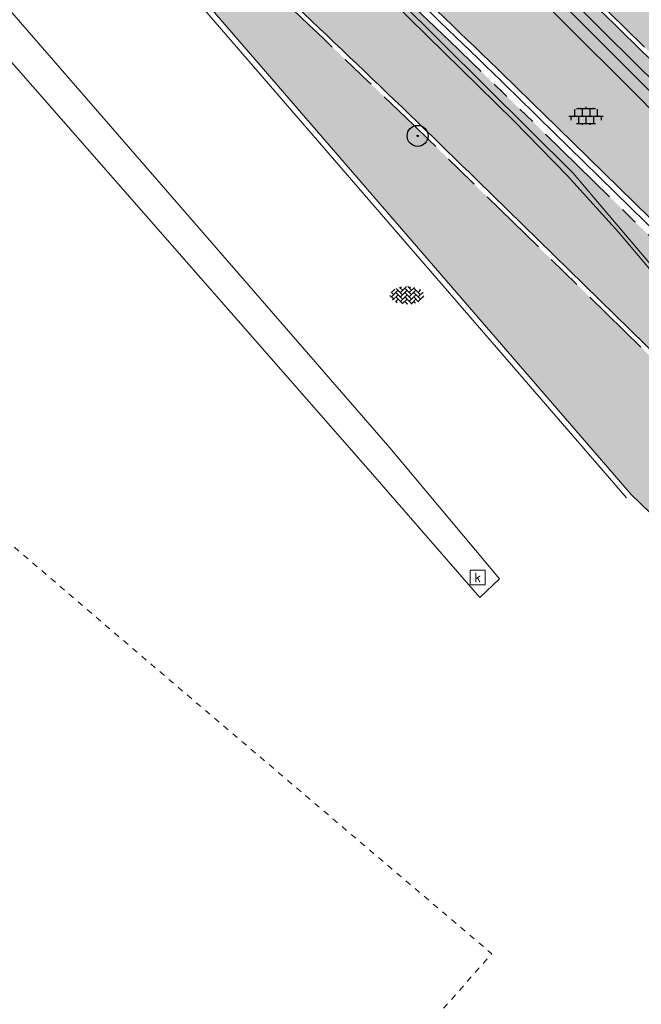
# Model space of a CAD drawing. Header units: metres. Extents: x 187916 to 189411, y 333285 to 334910.
# Tile 295 of 348: x 188990 to 189000, y 333973 to 333990. Entities that reach past the tile are written whole.
import ezdxf
from ezdxf.enums import TextEntityAlignment as Align

# ---------------------------------------------------------------- set-up
doc = ezdxf.new("R2010")
doc.units = ezdxf.units.M
for name, pattern in [('DASHED2', [0.375, 0.25, -0.125]), ('VH-OPSLUITBAND_100X200', [16, 8, -2, 4, -2]), ('VH-TROTTOIRBAND_180-200', [20, 10, -2, 2, -2, 2, -2])]:
    doc.linetypes.add(name, pattern=pattern)
for name, color, linetype, lineweight in [('B-ME-GR-BOOM-S', 253, 'Continuous', 25), ('B-ME-OG-TERREIN_CULTUURSCHEIDING-G', 253, 'DASHED2', 18), ('B-ME-RI-HWA_KOLK-S', 253, 'Continuous', 25), ('B-ME-VH-GOOT-G', 253, 'Continuous', 18), ('B-ME-VH-KANTOPSLUITING_ACHTERKANTBAND-G', 253, 'Continuous', 18), ('B-ME-VH-VERHARDING_ASFALT-G', 253, 'Continuous', 18), ('B-ME-VH-VERHARDING_BETONSTRAATSTEEN-G', 253, 'Continuous', 18), ('B-ME-VH-VERHARDING_BETONSTRAATSTEEN-S', 253, 'Continuous', 25), ('B-ME-VH-VERHARDING_TEGEL-G', 253, 'Continuous', 18), ('B-ME-VH-VERHARDING_TEGEL-S', 253, 'Continuous', 25), ('N-WE-GR-HAAG-HG01-A', 96, 'Continuous', 35), ('N-WE-VH-KANTOPSLUITING_OPSLUITBAND_80X200-G', 30, 'VH-OPSLUITBAND_100X200', 15), ('N-WE-VH-KANTOPSLUITING_RIJWIELPADBAND_4-12 200-G', 94, 'VH-TROTTOIRBAND_180-200', 15), ('N-WE-VH-KANTOPSLUITING_VOORKANTBAND-G', 7, 'Continuous', 15), ('N-WE-VH-KANTVERHARDING_STREKLAAG_BSS-G', 60, 'Continuous', 18), ('N-WE-VH-VERHARDING_BETONSTRAATSTEEN-ROOD-A', 11, 'Continuous', 18), ('N-WE-VH-VERHARDING_TEGEL-A', 254, 'Continuous', 5)]:
    doc.layers.add(name, color=color, linetype=linetype, lineweight=lineweight)
doc.styles.add('NLCS-ISO', font='NLCS-ISO.ttf')

# ---------------------------------------------------------------- blocks, each defined once
blk = doc.blocks.new('SVH-TEGEL_300X300_DUN_LINT_KL-SO')
for p, q in [((-2.25, 1.355676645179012), (-2.25, -6.969183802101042e-16)), ((-1.900843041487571, 1.499999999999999), (1.90084304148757, 1.499999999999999)), ((-1.5, 1.624087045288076), (-1.5, 1.499999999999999)), ((-0.7499999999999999, 1.5), (-0.7500000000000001, 1.377682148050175e-16)), ((3.325515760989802e-16, 1.810386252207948), (2.755364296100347e-16, 1.499999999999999)), ((0, 0), (-2.755364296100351e-16, -1.500000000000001)), ((0.7500000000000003, 1.499999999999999), (0.7500000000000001, -1.247991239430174e-15)), ((1.5, 1.624087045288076), (1.5, 1.499999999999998)), ((2.25, 1.355676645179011), (2.25, -4.133046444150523e-16)), ((-3.39489953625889, -4.866106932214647e-16), (3.39489953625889, -1.733835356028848e-15)), ((-3, -3.055132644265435e-15), (-3.000000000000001, -0.8474312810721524)), ((-1.900843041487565, -1.500000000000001), (1.900843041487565, -1.500000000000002)), ((-1.5, -8.346865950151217e-16), (-1.5, -1.500000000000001)), ((-0.7500000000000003, -1.499999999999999), (-0.7500000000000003, -1.765655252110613)), ((0.7499999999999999, -1.500000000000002), (0.7499999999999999, -1.765655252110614)), ((1.5, -2.495982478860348e-15), (1.5, -1.500000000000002)), ((2.999999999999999, -2.495982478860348e-15), (2.999999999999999, -0.8474312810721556))]:
    blk.add_line(p, q)
blk = doc.blocks.new('SGR-BOOM_01')
at = {"ltscale": 0.1}
h = blk.add_hatch(color=256, dxfattribs=at)
edge = h.paths.add_edge_path()
edge.add_arc((7.366995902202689e-12, -5.115907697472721e-12), 0.15, 0, 360)
for centre, radius in [((0, 0), 2.5), ((7.366995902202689e-12, -5.115907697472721e-12), 0.04499999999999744)]:
    blk.add_circle(centre, radius)
blk.add_circle((7.366995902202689e-12, -5.115907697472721e-12), 0.15, dxfattribs=at)
blk = doc.blocks.new('SVH-BSS_KEIFORMAAT_KEPER-SO')
at = {"ltscale": 0.1}
for p, q in [((-5.336050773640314, 0.881278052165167), (-4.454772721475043, -7.582823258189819e-14)), ((-5.197234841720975, 0.7424621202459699), (-4.025666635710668, 1.914030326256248)), ((-5.197234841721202, -0.7424621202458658), (-2.969848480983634, 1.48492424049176)), ((-4.812064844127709, -1.842216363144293), (-2.969848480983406, 3.785860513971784e-14)), ((-4.564991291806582, 1.595142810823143), (-4.454772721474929, 1.484924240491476)), ((-3.712310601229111, 0.7424621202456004), (-1.484924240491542, -1.484924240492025)), ((-3.597206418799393, 2.112282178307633), (-1.484924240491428, -2.747801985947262e-13)), ((-2.477046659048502, 2.477046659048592), (-1.484924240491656, 1.484924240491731)), ((-2.227386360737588, 0.7424621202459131), (-0.2128896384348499, 2.756958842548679)), ((-2.227386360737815, 2.227386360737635), (-1.846044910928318, 2.608727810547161)), ((-2.227386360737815, -0.7424621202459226), (-2.463584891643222e-13, 1.484924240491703)), ((-2.227386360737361, -2.227386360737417), (2.083888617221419e-13, 2.083888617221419e-13)), ((-0.7424621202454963, 2.227386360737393), (1.484924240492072, -2.321476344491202e-13)), ((-0.7424621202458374, 0.7424621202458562), (1.484924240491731, -1.48492424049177)), ((0.2160084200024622, 2.753840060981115), (1.484924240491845, 1.484924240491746)), ((0.742462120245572, 2.227386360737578), (1.196639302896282, 2.681563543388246)), ((0.7424621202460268, 0.7424621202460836), (2.445993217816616, 2.445993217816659)), ((0.7424621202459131, -0.7424621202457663), (2.969848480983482, 1.48492424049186)), ((0.7424621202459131, -2.227386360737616), (2.969848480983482, 9.43689570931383e-15)), ((2.227386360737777, 2.22738636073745), (4.454772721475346, -1.753042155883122e-13)), ((2.227386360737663, 0.7424621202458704), (4.454772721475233, -1.484924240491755)), ((3.7123106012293, 0.7424621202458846), (4.50164561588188, 1.531797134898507)), ((3.7123106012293, -0.7424621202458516), (5.246882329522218, 0.7921096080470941)), ((4.221158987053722, 1.718537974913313), (4.45477272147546, 1.484924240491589)), ((5.197234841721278, 0.7424621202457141), (5.392160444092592, 0.5475365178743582)), ((-5.734817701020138, -0.2048792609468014), (-4.454772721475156, -1.484924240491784)), ((-3.894231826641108, -2.40930758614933), (-2.969848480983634, -1.484924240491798)), ((-3.712310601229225, -0.742462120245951), (-1.484924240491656, -2.969848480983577)), ((-3.712310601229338, -2.227386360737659), (-3.270758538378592, -2.668938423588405)), ((-1.594092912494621, -3.079017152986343), (9.470202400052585e-14, -1.484924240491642)), ((-0.74246212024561, -0.74246212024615), (1.484924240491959, -2.969848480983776)), ((-0.7424621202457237, -2.227386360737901), (0.2141389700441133, -3.18398745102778)), ((-0.2171522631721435, -3.18700074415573), (9.470202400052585e-14, -2.969848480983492)), ((1.364972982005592, -3.089799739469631), (2.969848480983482, -1.484924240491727)), ((2.227386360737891, -0.7424621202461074), (3.843627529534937, -2.358703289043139)), ((2.22738636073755, -2.227386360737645), (2.78091825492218, -2.780918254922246)), ((3.712310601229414, -2.227386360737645), (5.574234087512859, -0.3654628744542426)), ((5.197234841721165, -0.7424621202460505), (5.40549668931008, -0.950723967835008))]:
    blk.add_line(p, q, dxfattribs=at)
at = {"style": 'NLCS-ISO'}
blk.add_attdef('FORMAAT', text='', height=1.8, dxfattribs=at).set_placement((-5.834817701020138, -0.2150483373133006), align=Align.MIDDLE_RIGHT)
blk.add_attdef('KLEUR', text='', height=1.8, dxfattribs=at).set_placement((5.824648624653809, -0.2150483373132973), align=Align.MIDDLE_LEFT)
at = {"style": 'NLCS-ISO', "flags": 1}
blk.add_attdef('FUNCTIE', text='', height=1.8, dxfattribs=at).set_placement((0.1159930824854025, -3.584775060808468), align=Align.MIDDLE_CENTER)
blk = doc.blocks.new('SRI-KOLK-SO')
at = {"color": 0, "linetype": 'ByBlock', "lineweight": 18}
blk.add_lwpolyline([(-1.125, -1.125), (1.125, -1.125), (1.125, 1.125), (-1.125, 1.125)], close=True, dxfattribs=at)
at = {"color": 0, "linetype": 'ByBlock', "lineweight": 18, "style": 'NLCS-ISO'}
blk.add_text('k', height=1.5, dxfattribs=at).set_placement((0, 0), align=Align.MIDDLE_CENTER)
blk = doc.blocks.new('DTM')
at = {"layer": 'B-ME-OG-TERREIN_CULTUURSCHEIDING-G', "ltscale": 0.2, "flags": 128}
blk.add_lwpolyline([(188994.048, 333970.0049999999), (188997.7620000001, 333974.219), (188992.4890000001, 333978.699), (188985.8700000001, 333984.358), (188978.6320000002, 333990.5249999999), (188972.9419999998, 333995.3560000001), (188967.4189999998, 333999.9249999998), (188963.0970000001, 333994.8330000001)], dxfattribs=at)
at = {"layer": 'B-ME-VH-GOOT-G', "ltscale": 0.2, "flags": 128}
for points in [[(188997.5632483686, 333980.1748370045), (188995.6579999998, 333982.3640000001), (188989.6159999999, 333989.2599999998), (188983.7000000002, 333996.105), (188978.5690000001, 334001.9699999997), (188973.9678321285, 334007.2689250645), (188974.37359311, 334007.6198718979)], [(188997.8940226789, 333980.4856798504), (188996.0580000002, 333982.6779999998), (188989.9929999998, 333989.662), (188984.1060000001, 333996.4350000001), (188978.9819999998, 334002.3560000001), (188974.37359311, 334007.6198718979)], [(188997.5632483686, 333980.1748370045), (188997.8940226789, 333980.4856798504)]]:
    blk.add_lwpolyline(points, dxfattribs=at)
at = {"layer": 'B-ME-VH-KANTOPSLUITING_ACHTERKANTBAND-G', "ltscale": 0.2, "flags": 128}
for points in [[(189004.2000000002, 333963.0499999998), (189005.5780000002, 333965.0019999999), (189006.301, 333966.5830000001), (189006.9929999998, 333968.9679999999), (189007.301, 333970.77), (189007.4100000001, 333972.2620000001), (189007.3909999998, 333974.827), (189007.094, 333976.7970000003), (189006.554, 333978.6839999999), (189005.5299999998, 333981.111), (189005.085, 333981.98), (189003.7650000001, 333984.1949999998), (189003.2609999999, 333984.9569999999), (189002.662, 333985.741), (189001.385, 333987.291), (189000.3059999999, 333988.4580000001), (188995.7850000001, 333992.9699999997), (188985.6710000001, 334003.0759999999), (188978.7859999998, 334009.923), (188973.3879999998, 334015.298), (188972.2889999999, 334016.3590000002), (188965.6940000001, 334022.9509999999), (188958.6000000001, 334030.0260000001), (188955.125, 334033.4610000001)], [(189001.835, 333983.946), (189001.256, 333984.662), (188999.884, 333986.283), (188999.031, 333987.2289999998), (188998.126, 333988.153), (188994.6310000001, 333991.585), (188994.0960000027, 333992.1200000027), (188984.486, 334001.6899999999), (188983.9640000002, 334002.2379999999), (188977.372, 334008.7910000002), (188971.1719999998, 334014.7579999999), (188964.1329999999, 334021.7889999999), (188957.2089999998, 334028.6740000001), (188953.8319999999, 334032.0329999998), (188949.27, 334036.1890000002), (188948.6779999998, 334036.6779999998), (188941.2080000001, 334042.426), (188935.0449999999, 334047.1359999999), (188934.96, 334047.2080000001), (188926.7990000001, 334053.3539999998), (188926.5660000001, 334053.5240000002), (188921.977, 334057.3900000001), (188918.1170000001, 334052.858)], [(189000.0929999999, 333981.8960000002), (188993.0520000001, 333990.0410000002), (188992.5109999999, 333990.6490000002), (188983.6400000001, 334000.9010000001), (188983.1039999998, 334001.497), (188975.213, 334009.98), (188973.1570000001, 334008.1800000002), (188971.852, 334007.9130000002), (188970.3360000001, 334008.5890000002), (188972.9580000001, 334011.4900000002), (188965.2379999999, 334018.9139999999), (188959.9619999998, 334023.9410000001), (188952.5669999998, 334030.9160000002), (188948.1779999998, 334034.835), (188947.5690000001, 334035.375), (188939.409, 334041.656), (188935.7170000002, 334044.4019999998), (188934.8790000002, 334045.6060000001)]]:
    blk.add_lwpolyline(points, dxfattribs=at)
at = {"layer": 'B-ME-VH-VERHARDING_ASFALT-G', "ltscale": 0.2, "flags": 128}
blk.add_lwpolyline([(189005.392, 333982.1430000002), (189004.0750000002, 333984.3879999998), (189003.6170000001, 333985.0860000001), (189002.895, 333986.006), (189001.628, 333987.54), (189000.5759999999, 333988.7060000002), (188999.661, 333989.605), (188996.0699999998, 333993.2000000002), (188985.9219999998, 334003.3020000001), (188979.0690000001, 334010.1329999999), (188973.6680000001, 334015.517), (188974.1719999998, 334016.023), (188973.108, 334017.1099999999), (188972.5640000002, 334016.594), (188965.96, 334023.156), (188958.8489999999, 334030.284), (188955.3930000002, 334033.6979999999), (188950.074, 334038.4909999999), (188942.6009999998, 334044.2970000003), (188936.5550000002, 334048.8480000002)], dxfattribs=at)
at = {"layer": 'B-ME-VH-VERHARDING_BETONSTRAATSTEEN-G', "ltscale": 0.2, "flags": 128}
for points in [[(189005.264, 333982.0810000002), (189003.929, 333984.3199999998), (189003.4619999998, 333985.0040000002), (189002.806, 333985.884), (189001.53, 333987.422), (189000.4649999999, 333988.588), (188999.551, 333989.498), (188995.946, 333993.1030000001), (188985.8169999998, 334003.2080000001), (188978.949, 334010.037), (188973.5490000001, 334015.4109999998), (188972.4399999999, 334016.4890000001), (188965.8509999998, 334023.0580000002), (188958.747, 334030.1529999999), (188955.2910000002, 334033.574), (188949.9870000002, 334038.3620000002), (188942.486, 334044.1740000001), (188936.4539999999, 334048.7259999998)], [(189000.0189999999, 333981.8399999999), (188992.96, 333990), (188992.4470000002, 333990.6009999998), (188983.5630000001, 334000.8300000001), (188983.0350000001, 334001.4070000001), (188975.23, 334009.824), (188973.1880000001, 334008.0920000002), (188971.861, 334007.824), (188970.1830000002, 334008.5830000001), (188972.8300000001, 334011.4840000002), (188965.165, 334018.841), (188959.8560000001, 334023.8769999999), (188952.4810000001, 334030.8429999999), (188948.0830000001, 334034.7689999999), (188947.483, 334035.2939999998), (188939.358, 334041.548), (188935.6359999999, 334044.3130000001), (188934.787, 334045.5980000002)], [(189000.0929999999, 333981.8960000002), (189000.4100000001, 333981.5890000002), (189001.656, 333979.1320000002), (189002.4560000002, 333976.702), (189002.6680000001, 333974.5520000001), (189002.0439999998, 333972.344), (189001.037, 333970.2519999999), (189000.2069999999, 333969.202), (188998.4029999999, 333967.1639999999), (188994.3289999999, 333962.6239999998), (188990.75, 333958.8310000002), (188990.6099999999, 333958.7000000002), (188992.358, 333957.0920000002), (188990.4010000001, 333955.1340000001), (188984.2609999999, 333960.2239999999), (188980.0389999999, 333955.0980000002)]]:
    blk.add_lwpolyline(points, dxfattribs=at)
at = {"layer": 'B-ME-VH-VERHARDING_TEGEL-G', "ltscale": 0.2, "flags": 128}
blk.add_lwpolyline([(189001.9130000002, 333983.986), (188999.1260000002, 333987.2719999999), (188994.71, 333991.659), (188994.1839999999, 333992.2060000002), (188984.5660000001, 334001.7740000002), (188984.0219999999, 334002.3100000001), (188977.4339999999, 334008.8730000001), (188971.2489999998, 334014.827), (188964.1899999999, 334021.8730000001), (188957.2850000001, 334028.7310000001), (188953.898, 334032.085), (188949.3450000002, 334036.2489999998), (188948.733, 334036.7599999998), (188941.236, 334042.5380000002), (188935.2220000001, 334047.1209999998), (188936.318, 334048.577)], dxfattribs=at)
at = {"layer": 'B-ME-GR-BOOM-S', "xscale": 0.07, "yscale": 0.07, "zscale": 0.07}
blk.add_blockref('SGR-BOOM_01', (188996.523, 333987.894), dxfattribs=at)
at = {"layer": 'B-ME-RI-HWA_KOLK-S', "xscale": 0.11, "yscale": 0.11, "zscale": 0.11}
blk.add_blockref('SRI-KOLK-SO', (188997.527, 333980.51), dxfattribs=at)
at = {"layer": 'B-ME-VH-VERHARDING_BETONSTRAATSTEEN-S', "xscale": 0.05, "yscale": 0.05, "zscale": 0.05}
blk.add_blockref('SVH-BSS_KEIFORMAAT_KEPER-SO', (188996.3460172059, 333985.2377441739), dxfattribs=at)
at = {"layer": 'B-ME-VH-VERHARDING_TEGEL-S', "xscale": 0.084, "yscale": 0.084, "zscale": 0.084}
blk.add_blockref('SVH-TEGEL_300X300_DUN_LINT_KL-SO', (188999.3385119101, 333988.2264926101), dxfattribs=at)
blk = doc.blocks.new('ontwerp Wilhelmina- & Engelenkampstraat')
at = {"layer": 'N-WE-GR-HAAG-HG01-A', "transparency": 33554610}
h = blk.add_hatch(color=256, dxfattribs=at)
h.dxf.hatch_style = 1
edge = h.paths.add_edge_path()
edge.add_line((188990.1207807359, 334001.5074497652), (188981.5121148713, 334008.9299964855))
edge.add_line((188981.5121148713, 334008.9299964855), (188967.5251396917, 334020.9898526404))
edge.add_arc((188742.2273916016, 333761.2592352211), 343.8300000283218, 49.06069820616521, 50.02686678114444)
edge.add_arc((188972.891283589, 334036.4156842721), 15.22000000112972, 220.6515221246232, 230.0268667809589, ccw=False)
edge.add_line((188961.3440856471, 334026.5005130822), (188952.9590599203, 334036.2657052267))
edge.add_arc((188941.7456837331, 334026.6371749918), 14.77999999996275, 40.65152212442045, 52.54545484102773)
edge.add_line((188950.7338723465, 334038.3700717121), (188949.5076269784, 334039.309458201))
edge.add_line((188949.5076269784, 334039.309458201), (188949.428243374, 334039.3702713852))
edge.add_line((188949.428243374, 334039.3702713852), (188948.8053371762, 334039.872653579))
edge.add_line((188948.8053371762, 334039.872653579), (188948.7259535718, 334039.9334667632))
edge.add_arc((188948.5435140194, 334039.6953159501), 0.300000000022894, 52.54545484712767, 142.5454548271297)
edge.add_line((188948.3053632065, 334039.8777555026), (188948.2101823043, 334039.9508349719))
edge.add_line((188948.2101823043, 334039.9508349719), (188947.151953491, 334038.5694565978))
edge.add_line((188947.151953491, 334038.5694565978), (188947.1992228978, 334038.5332450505))
edge.add_line((188947.1992228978, 334038.5332450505), (188949.5054460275, 334036.7665229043))
edge.add_arc((188941.7456837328, 334026.6371749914), 12.7600000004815, 40.65152212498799, 52.54545483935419, ccw=False)
edge.add_line((188951.4265145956, 334034.9497626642), (188959.8115403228, 334025.1845705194))
edge.add_arc((188972.8912835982, 334036.4156842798), 17.2400000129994, 220.6515221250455, 230.0268667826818)
edge.add_arc((188742.2273916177, 333761.2592352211), 341.8100000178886, 49.06019450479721, 50.02686678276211, ccw=False)
edge.add_line((188966.2037861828, 334019.4619671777), (188980.1930460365, 334007.4001411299))
edge.add_line((188980.1930460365, 334007.4001411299), (188988.8016954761, 333999.9776085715))
edge.add_arc((188830.8329329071, 333816.7655190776), 241.9107266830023, 46.97233206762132, 49.231496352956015, ccw=False)
edge.add_arc((188830.833149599, 333816.7657459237), 241.9104129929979, 45.63147777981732, 46.972332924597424, ccw=False)
edge.add_line((188999.9940158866, 333989.6970884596), (189003.5862339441, 333986.1831926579))
edge.add_arc((188990.9574049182, 333973.2728759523), 18.06000000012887, 43.572958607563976, 45.63147777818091, ccw=False)
edge.add_line((189004.0418253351, 333985.7212309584), (189005.3709620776, 333987.2631149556))
edge.add_line((189005.3709620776, 333987.2631149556), (189005.1906121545, 333987.439535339))
edge.add_line((189005.1906121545, 333987.439535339), (189001.4065298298, 333991.14111213))
edge.add_arc((188830.8334003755, 333816.7660280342), 243.9300359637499, 45.63147778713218, 49.23149635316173)
h = blk.add_hatch(color=256, dxfattribs=at)
h.dxf.hatch_style = 1
edge = h.paths.add_edge_path()
edge.add_line((189001.0478812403, 333983.5882619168), (188997.4556760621, 333987.1021451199))
edge.add_arc((188830.8320524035, 333816.7645977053), 238.2820010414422, 45.63147792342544, 46.97232849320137)
edge.add_arc((188830.8329346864, 333816.7655210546), 238.2807240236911, 46.97233208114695, 47.20760788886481)
edge.add_line((188992.7074842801, 333991.6207000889), (188992.1015488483, 333990.9661750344))
edge.add_line((188992.1015488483, 333990.9661750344), (188992.5109999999, 333990.6490000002))
edge.add_line((188992.5109999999, 333990.6490000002), (188993.0520000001, 333990.0410000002))
edge.add_line((188993.0520000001, 333990.0410000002), (189000.0929999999, 333981.8960000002))
edge.add_line((189000.0929999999, 333981.8960000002), (189000.4100000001, 333981.5890000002))
edge.add_line((189000.4100000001, 333981.5890000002), (189001.4886362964, 333979.4620261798))
edge.add_line((189001.4886362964, 333979.4620261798), (189003.4737564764, 333980.4538120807))
edge.add_arc((188990.9574049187, 333973.272875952), 14.4299999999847, 29.84394457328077, 45.63147792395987)
at = {"layer": 'N-WE-VH-VERHARDING_BETONSTRAATSTEEN-ROOD-A', "transparency": 33554610}
h = blk.add_hatch(color=11, dxfattribs=at)
h.dxf.hatch_style = 1
h.paths.add_polyline_path([(189012.5949575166, 333970.9112229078), (189014.1874316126, 333972.5517703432, -0.6590960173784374), (189015.0973028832, 333972.2038594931, 0.09320774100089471), (189014.1035389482, 333976.5265371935, -0.3045375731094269), (189013.9981234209, 333975.9451927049), (189009.8034222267, 333971.6245598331, -0.6784699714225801), (189008.8932034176, 333972.0009178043), (189008.9357583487, 333973.0295145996, 0.2053023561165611), (189003.5302918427, 333986.1260045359), (188999.9380690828, 333989.6399049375, 0.0157093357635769), (188988.7494629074, 333999.9170135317), (188980.1408056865, 334007.339552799), (188966.145066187, 334019.4069657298), (188961.7707177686, 334023.1373027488, -0.04104919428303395), (188959.7508454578, 334025.132453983), (188951.3658197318, 334034.8976461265, 0.05194371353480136), (188949.4567954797, 334036.7030160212), (188946.5688155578, 334038.9154030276), (188945.4133650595, 334037.4071145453), (188945.8832322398, 334037.0471646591), (188948.3013449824, 334035.194727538, -0.05194371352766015), (188949.9243167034, 334033.6598783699), (188958.3093424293, 334023.8946862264, 0.04093049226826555), (188960.5438110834, 334021.6865185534, -0.004220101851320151), (188964.9085915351, 334017.9643425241), (188978.9000973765, 334005.9005799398), (188987.5087468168, 333998.478047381, -0.00985778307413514), (188994.5500118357, 333992.1607062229, -0.005850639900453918), (188998.6094666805, 333988.2816650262), (189002.201677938, 333984.7677758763, -0.1876620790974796), (189007.0136162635, 333974.1472198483), (189007.0368801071, 333973.142961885, -0.03134809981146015), (189006.8944750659, 333971.1336716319), (189006.7298050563, 333970.1427331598, -0.02441795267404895), (189006.3494816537, 333968.6198797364), (189006.0289135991, 333967.6678758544, -0.03134809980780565), (189005.2099037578, 333965.827563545), (189004.7172067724, 333964.9521636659, -0.04493827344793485), (189003.0091613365, 333962.6276156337, 0.01021608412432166), (189002.5600411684, 333962.0977196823), (188996.1640974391, 333954.2310867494, -0.02655848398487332), (188995.08825284, 333953.0427378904), (188989.5730525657, 333947.4895765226), (188990.9019999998, 333946.1869999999), (188997.5847992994, 333953.0784960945, 0.02425854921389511), (188998.5561339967, 333954.1613329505), (189004.2602311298, 333961.1767933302, 0.0881875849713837), (189007.6139240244, 333966.5022946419), (189011.1132124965, 333962.5967501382, 0.04416416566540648), (189012.8605113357, 333964.7059020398, -0.534402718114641), (189011.9793789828, 333964.7208096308, -0.3489145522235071)])
at = {"layer": 'N-WE-VH-VERHARDING_TEGEL-A', "transparency": 33554610}
h = blk.add_hatch(color=256, dxfattribs=at)
h.dxf.hatch_style = 1
edge = h.paths.add_edge_path()
edge.add_line((189005.0774398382, 333966.0503961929), (189004.7963999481, 333966.1754697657))
edge.add_line((189004.7963999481, 333966.1754697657), (189005.3514913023, 333967.4227581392))
edge.add_line((189005.3514913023, 333967.4227581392), (189004.9021726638, 333967.0251241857))
edge.add_line((189004.9021726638, 333967.0251241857), (189004.3386312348, 333967.6619150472))
edge.add_arc((188990.9873448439, 333973.2540935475), 14.47512724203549, 318.5232546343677, 337.2736557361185, ccw=False)
edge.add_arc((189015.7504460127, 333951.3732982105), 18.56999987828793, 138.5459891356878, 140.8872617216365)
edge.add_line((189001.3418684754, 333963.0881515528), (188998.2299600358, 333959.2606880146))
edge.add_arc((188986.5913674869, 333968.7234128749), 14.99999994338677, 318.968795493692, 320.88726171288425, ccw=False)
edge.add_line((188997.9066499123, 333958.8763634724), (188994.352, 333955.3640000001))
edge.add_line((188994.352, 333955.3640000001), (188988.1749999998, 333949.4369999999))
edge.add_line((188988.1749999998, 333949.4369999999), (188987.8974024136, 333949.1319759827))
edge.add_line((188987.8974024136, 333949.1319759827), (188989.4159442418, 333947.6435672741))
edge.add_line((188989.4159442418, 333947.6435672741), (188990.121169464, 333948.3536656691))
edge.add_line((188990.121169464, 333948.3536656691), (188994.9284591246, 333953.194102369))
edge.add_arc((188984.3588302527, 333963.8375484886), 14.99999999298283, 314.8006229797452, 320.8872617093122)
edge.add_line((188995.9974228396, 333954.3748235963), (189002.6917110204, 333962.603027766))
edge.add_arc((188990.957404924, 333973.2728759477), 15.85999999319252, 317.7201703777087, 325.2859657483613)
edge.add_arc((188990.9011020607, 333973.3106094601), 15.92776975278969, 325.2897294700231, 328.8127196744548)
edge.add_line((189004.5269784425, 333965.0626192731), (189005.0174123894, 333965.9340976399))
edge.add_arc((188986.9977766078, 333975.3085658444), 20.31226052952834, 332.5149132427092, 332.8840834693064)
edge = h.paths.add_edge_path()
edge.add_line((189004.3820783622, 333967.7666755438), (189004.7550403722, 333968.0967360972))
edge.add_line((189004.7550403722, 333968.0967360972), (189005.3514913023, 333967.4227581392))
edge.add_line((189005.3514913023, 333967.4227581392), (189005.5277841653, 333967.8188875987))
edge.add_line((189005.5277841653, 333967.8188875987), (189005.8044683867, 333967.6957524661))
edge.add_arc((189002.2938914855, 333969.0386109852), 3.758645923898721, 339.0672525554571, 339.780771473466)
edge.add_line((189005.8209187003, 333967.7395735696), (189006.1400881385, 333968.6872712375))
edge.add_arc((188990.904323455, 333973.2861327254), 15.91471182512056, 343.2037466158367, 348.7513852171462)
edge.add_line((189006.5133136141, 333970.1817038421), (189006.6771933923, 333971.1681841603))
edge.add_line((189006.6771933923, 333971.1681841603), (189006.6887533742, 333971.2568710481))
edge.add_line((189006.6887533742, 333971.2568710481), (189006.4099758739, 333971.2766289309))
edge.add_line((189006.4099758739, 333971.2766289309), (189005.7829767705, 333970.6309725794))
edge.add_line((189005.7829767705, 333970.6309725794), (189005.3525392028, 333971.0489719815))
edge.add_line((189005.3525392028, 333971.0489719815), (189005.9795383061, 333971.6946283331))
edge.add_line((189005.9795383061, 333971.6946283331), (189006.3857358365, 333971.3001685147))
edge.add_line((189006.3857358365, 333971.3001685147), (189006.511366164, 333973.0727728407))
edge.add_line((189006.511366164, 333973.0727728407), (189006.815855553, 333973.0511926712))
edge.add_line((189006.815855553, 333973.0511926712), (189006.8169027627, 333973.1394393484))
edge.add_line((189006.8169027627, 333973.1394393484), (189006.7937924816, 333974.1391722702))
edge.add_arc((188990.9570107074, 333973.2725998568), 15.86047302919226, 3.132042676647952, 45.63115735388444)
edge.add_line((189002.0478383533, 333984.6105073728), (188998.4556279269, 333988.1243957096))
edge.add_arc((188830.8324860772, 333816.7650515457), 239.7113733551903, 45.63147792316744, 46.97233024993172)
edge.add_arc((188830.8329331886, 333816.7655193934), 239.710726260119, 46.97233206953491, 49.23149635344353)
edge.add_line((188987.3650858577, 333998.3114294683), (188978.7564364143, 334005.7339620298))
edge.add_line((188978.7564364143, 334005.7339620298), (188964.7646806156, 334017.7979401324))
edge.add_arc((188742.2273911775, 333761.2592347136), 339.6100006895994, 49.05964081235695, 50.02686678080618)
edge.add_arc((188972.891283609, 334036.4156842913), 19.44000002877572, 220.6515221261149, 230.0268667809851, ccw=False)
edge.add_line((188958.1424315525, 334023.7513657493), (188949.7574058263, 334033.516557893))
edge.add_arc((188941.7456837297, 334026.6371749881), 10.56000000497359, 40.65152212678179, 52.5454548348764)
edge.add_line((188948.167555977, 334035.0200836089), (188945.7505565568, 334036.8716678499))
edge.add_line((188945.7505565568, 334036.8716678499), (188944.9295785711, 334035.7999891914))
edge.add_line((188944.9295785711, 334035.7999891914), (188947.3465779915, 334033.9484049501))
edge.add_arc((188941.7456837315, 334026.6371749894), 9.21000000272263, 40.65152212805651, 52.54545483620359, ccw=False)
edge.add_line((188948.7331799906, 334032.6370913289), (188957.1182057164, 334022.8718991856))
edge.add_arc((188972.8912836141, 334036.4156842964), 20.79000003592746, 220.6515221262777, 230.0268667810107)
edge.add_arc((188742.227391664, 333761.2592352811), 338.259999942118, 49.05929837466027, 50.02686678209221, ccw=False)
edge.add_line((188963.8815891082, 334016.7768360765), (188977.8748805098, 334004.7115339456))
edge.add_line((188977.8748805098, 334004.7115339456), (188986.483529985, 333997.2890013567))
edge.add_arc((188830.8329345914, 333816.7655209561), 238.3607241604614, 46.9723320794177, 49.23149635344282, ccw=False)
edge.add_arc((188830.8320758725, 333816.7646222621), 238.3619670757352, 45.63147792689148, 46.97232858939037, ccw=False)
edge.add_line((188997.5116174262, 333987.1593339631), (189001.1038229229, 333983.6454504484))
edge.add_arc((188990.9574049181, 333973.2728759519), 14.51000000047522, -22.30124424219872, 45.631477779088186, ccw=False)
at = {"layer": 'N-WE-VH-KANTOPSLUITING_OPSLUITBAND_80X200-G', "ltscale": 0.15, "flags": 128}
for points in [[(189009.0157202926, 333973.0262064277, 0.2053344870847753), (189003.5862339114, 333986.1831926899), (188999.9957792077, 333989.6953635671, 0.005853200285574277), (188995.9010677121, 333993.6081342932, 0.009857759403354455), (188988.8017128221, 333999.9775936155), (188980.1930460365, 334007.4001411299), (188966.2037861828, 334019.4619671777, 0.004217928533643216), (188961.8158191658, 334023.2038831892, -0.04093049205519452), (188959.8115403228, 334025.1845705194), (188951.3803689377, 334035.0035038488, 0.05194371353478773), (188949.5616770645, 334036.7234461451), (188947.1992228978, 334038.5332450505), (188939.9109150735, 334044.1165794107), (188899.7131124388, 334074.9108018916), (188887.1784972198, 334081.4969522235)], [(188987.8382364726, 333949.18582198), (188988.1176571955, 333949.4928492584), (188994.2961883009, 333955.4213183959), (188997.8482758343, 333958.9311499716, 0.008320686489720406), (188998.167887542, 333959.3111558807), (189001.2797959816, 333963.1386194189, -0.01021608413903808), (189001.7725072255, 333963.7199464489, 0.3993919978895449), (189001.0478812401, 333983.588261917), (188997.4574265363, 333987.1004327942, 0.005853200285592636), (188993.4241318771, 333990.9545162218, 0.009857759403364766), (188986.4313066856, 333997.2283983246), (188977.8226401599, 334004.6509456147), (188963.8292576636, 334016.7163262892, 0.004221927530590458), (188959.4838043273, 334020.4220480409, -0.04093049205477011), (188957.0575108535, 334022.8197826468), (188948.7369533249, 334032.5098951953, 0.05194371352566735), (188947.219369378, 334033.9450788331), (188944.8798147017, 334035.7373351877), (188919.843012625, 334054.9172107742), (188917.3525689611, 334051.9706702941), (188900.6021005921, 334066.5395712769)]]:
    blk.add_lwpolyline(points, format="xyb", dxfattribs=at)
at = {"layer": 'N-WE-VH-KANTOPSLUITING_RIJWIELPADBAND_4-12 200-G', "ltscale": 0.15, "flags": 128}
blk.add_lwpolyline([(189006.7937282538, 333974.1391687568, 0.1875981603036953), (189002.0478383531, 333984.610507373), (188998.4573836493, 333988.1226782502, 0.0058532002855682), (188994.3998945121, 333991.9998808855, 0.009857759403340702), (188987.3651030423, 333998.3114146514), (188978.7564364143, 334005.7339620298), (188964.7646806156, 334017.7979401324, 0.004220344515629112), (188960.4024768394, 334021.5179224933, -0.04093049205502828), (188958.1424315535, 334023.7513657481), (188949.7275468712, 334033.5513316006, 0.05194371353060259), (188948.2039407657, 334034.9922104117), (188945.7494432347, 334036.8725207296), (188898.4615291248, 334073.098245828), (188884.081539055, 334080.6734296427)], format="xyb", dxfattribs=at)
at = {"layer": 'N-WE-VH-KANTOPSLUITING_VOORKANTBAND-G', "ltscale": 0.2, "flags": 128}
for points in [[(189006.9137642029, 333974.1417823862, 0.1876620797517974), (189002.1317508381, 333984.6962902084), (188998.5412961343, 333988.2084610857, 0.005853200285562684), (188994.4817766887, 333992.0876037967, 0.009857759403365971), (188987.4434635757, 333998.4022971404), (188978.8347969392, 334005.8248445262), (188964.8431774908, 334017.8887050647, 0.004220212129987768), (188960.479568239, 334021.6098839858, -0.04093049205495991), (188958.23347385, 334023.8295405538), (188949.8023024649, 334033.6484738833, 0.05194371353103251), (188948.2967628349, 334035.0722671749), (188945.8224190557, 334036.9677810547), (188898.5285519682, 334073.1980665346), (188884.154517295, 334080.768693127)], [(188987.8974024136, 333949.1319759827), (188988.1749999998, 333949.4369999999), (188994.352, 333955.3640000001), (188997.9066499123, 333958.8763634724, 0.008371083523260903), (188998.2299600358, 333959.2606880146), (189001.3418684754, 333963.0881515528, -0.01021608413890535), (189001.8324662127, 333963.6669849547, 0.3993919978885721), (189001.1038228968, 333983.645450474), (188997.513368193, 333987.1576213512, 0.005853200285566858), (188993.4787199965, 333991.012998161, 0.009857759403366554), (188986.4835470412, 333997.2889866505), (188977.8748805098, 334004.7115339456), (188963.8815891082, 334016.7768360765, 0.004221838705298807), (188959.5351985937, 334020.4833557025, -0.04093049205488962), (188957.1182057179, 334022.8718991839), (188948.7867903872, 334032.5746567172, 0.05194371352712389), (188947.2812507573, 334033.9984500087), (188944.928465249, 334035.8008420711)], [(188999.939837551, 333989.6381750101, 0.005853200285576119), (188995.8464795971, 333993.5496523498)]]:
    blk.add_lwpolyline(points, format="xyb", dxfattribs=at)
blk.add_lwpolyline([(189003.5302922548, 333986.126004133), (188999.939837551, 333989.6381750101)], dxfattribs=at)
at = {"layer": 'N-WE-VH-KANTVERHARDING_STREKLAAG_BSS-G', "flags": 128}
blk.add_lwpolyline([(188898.5826437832, 334073.2825991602), (188945.8832322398, 334037.0471646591), (188948.3013449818, 334035.1947275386, -0.05194371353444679), (188949.9243167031, 334033.6598783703), (188958.3093424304, 334023.8946862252, 0.04093049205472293), (188960.5438110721, 334021.6865185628, -0.004220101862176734), (188964.9085915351, 334017.9643425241), (188978.9000973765, 334005.9005799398), (188987.5087640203, 333998.4780325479, -0.009857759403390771), (188994.5500118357, 333992.1607062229, -0.005853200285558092), (188998.6112232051, 333988.2799467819), (189002.2016779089, 333984.7677759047, -0.1876620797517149), (189007.0136162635, 333974.1472198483), (189007.0368801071, 333973.142961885, -0.03134809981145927), (189006.8944750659, 333971.1336716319), (189006.7298050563, 333970.1427331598, -0.02441795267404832), (189006.3494816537, 333968.6198797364), (189006.0289135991, 333967.6678758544, -0.03134809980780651), (189005.2099037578, 333965.827563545), (189004.7172067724, 333964.9521636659, -0.04493827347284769), (189003.0091613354, 333962.6276156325, 0.01021608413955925)], format="xyb", dxfattribs=at)

msp = doc.modelspace()

# ---------------------------------------------------------------- block references
msp.add_blockref('DTM', (0, 0))

# ---------------------------------------------------------------- next in the draw order: block references
msp.add_blockref('ontwerp Wilhelmina- & Engelenkampstraat', (0, 0))

doc.saveas('drawing.dxf')
